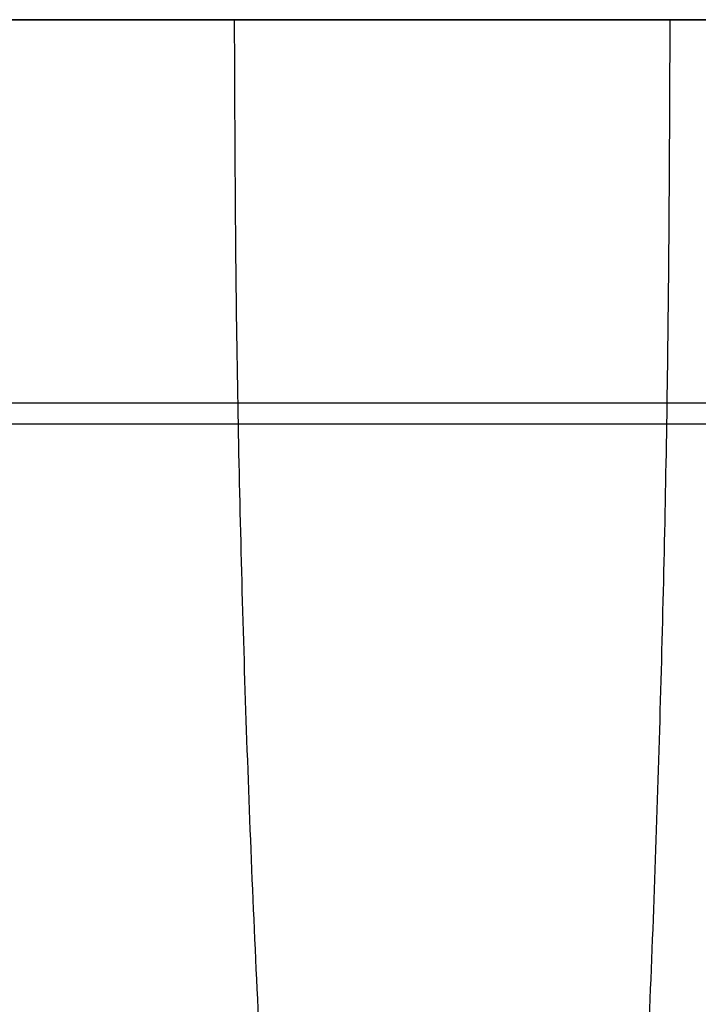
# Model space of a CAD drawing. Header units: millimetres. Extents: x -3796 to -2903, y 325 to 354.
# Tile 603 of 656: x -2972.879 to -2972.6, y 339.329 to 339.733. Entities that reach past the tile are written whole.
import ezdxf

# ---------------------------------------------------------------- set-up
doc = ezdxf.new("R2010")
doc.units = ezdxf.units.MM
doc.layers.add('CABLE', color=7, linetype='Continuous')
doc.layers.add('METAL NEGRO', color=7, linetype='Continuous')

msp = doc.modelspace()

# ---------------------------------------------------------------- linework, layer by layer
at = {"layer": 'CABLE'}
for points, knots in [([(-2943.79888206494, 339.732915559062, 2947.25792450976), (-2943.88355925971, 339.732915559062, 2939.36963142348), (-2943.97187105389, 339.732915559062, 2931.48147927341), (-2944.06357292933, 339.732915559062, 2923.59330831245), (-2944.15853763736, 339.732915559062, 2915.42446935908), (-2944.25713796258, 339.732915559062, 2907.25561023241), (-2944.35913187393, 339.732915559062, 2899.08675629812), (-2944.46201939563, 339.732915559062, 2890.84633169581), (-2944.56836022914, 339.732915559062, 2882.60591237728), (-2944.67792559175, 339.732915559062, 2874.36599132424), (-2944.78831982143, 339.732915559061, 2866.06373488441), (-2944.90198755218, 339.732915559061, 2857.7619842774), (-2945.01874410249, 339.732915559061, 2849.4594722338), (-2945.13624746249, 339.732915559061, 2841.10385484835), (-2945.25687928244, 339.732915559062, 2832.74746625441), (-2945.38043000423, 339.732915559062, 2824.39195815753), (-2945.50462945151, 339.732915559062, 2815.99257794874), (-2945.63177853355, 339.732915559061, 2807.59408750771), (-2945.7617268, 339.732915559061, 2799.1951465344), (-2945.8922109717, 339.732915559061, 2790.76156841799), (-2946.02551746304, 339.732915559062, 2782.32753604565), (-2946.16147976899, 339.732915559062, 2773.89375179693), (-2946.29785162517, 339.732915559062, 2765.43456301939), (-2946.43689531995, 339.732915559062, 2756.97562386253), (-2946.57847224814, 339.732915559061, 2748.51665246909), (-2946.72031981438, 339.732915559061, 2740.04151092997), (-2946.86471030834, 339.732915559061, 2731.56633703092), (-2947.01150581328, 339.732915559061, 2723.09150451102), (-2947.15842145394, 339.732915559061, 2714.60973628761), (-2947.30774604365, 339.732915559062, 2706.12831000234), (-2947.45938179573, 339.732915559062, 2697.64598485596), (-2947.6109764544, 339.732915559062, 2689.16595842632), (-2947.76488102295, 339.732915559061, 2680.68503362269), (-2947.92094890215, 339.732915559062, 2672.20520048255), (-2948.07680450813, 339.732915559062, 2663.7369010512), (-2948.23481754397, 339.732915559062, 2655.26969031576), (-2948.39490468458, 339.732915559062, 2646.80252972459), (-2948.55459920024, 339.732915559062, 2638.35613543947), (-2948.71635765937, 339.732915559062, 2629.90979105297), (-2948.88010532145, 339.732915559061, 2621.46258925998), (-2949.04327136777, 339.732915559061, 2613.04539110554), (-2949.20841251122, 339.732915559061, 2604.62734162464), (-2949.37540911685, 339.732915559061, 2596.21019451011), (-2949.5416272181, 339.732915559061, 2587.83228643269), (-2949.70968352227, 339.732915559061, 2579.45527232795), (-2949.87952170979, 339.732915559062, 2571.07795985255), (-2950.21606277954, 339.732915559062, 2554.47798464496), (-2950.55960041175, 339.732915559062, 2537.87683788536), (-2950.9095413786, 339.732915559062, 2521.27638488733), (-2951.25383752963, 339.732915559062, 2504.94370991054), (-2951.60433210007, 339.732915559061, 2488.61170649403), (-2951.96056791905, 339.732915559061, 2472.27975890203), (-2952.30935154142, 339.732915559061, 2456.28946388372), (-2952.66363871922, 339.732915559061, 2440.29922237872), (-2953.02302623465, 339.732915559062, 2424.30896610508), (-2953.71212217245, 339.732915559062, 2393.64896772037), (-2954.419969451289, 339.732915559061, 2362.98891503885), (-2955.14390503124, 339.732915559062, 2332.32991062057), (-2955.486793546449, 339.732915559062, 2317.80842446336), (-2955.83329130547, 339.732915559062, 2303.28717347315), (-2956.183124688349, 339.732915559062, 2288.76575811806), (-2956.517607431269, 339.732915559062, 2274.8815404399), (-2956.85513948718, 339.732915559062, 2260.997172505), (-2957.19543627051, 339.732915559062, 2247.11300687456), (-2957.51830446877, 339.732915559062, 2233.93993042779), (-2957.84366145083, 339.732915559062, 2220.76703609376), (-2958.171221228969, 339.732915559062, 2207.59436573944), (-2958.32779622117, 339.7329155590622, 2201.29777227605), (-2958.48487452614, 339.732915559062, 2195.00122998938), (-2958.642418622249, 339.732915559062, 2188.70466046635), (-2958.79482158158, 339.732915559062, 2182.6135669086), (-2958.94766042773, 339.732915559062, 2176.52244786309), (-2959.10089595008, 339.732915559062, 2170.4312424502), (-2959.248729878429, 339.732915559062, 2164.5547536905), (-2959.396933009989, 339.732915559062, 2158.67818454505), (-2959.54545730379, 339.732915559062, 2152.80173267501), (-2959.68832132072, 339.732915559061, 2147.14923302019), (-2959.83148248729, 339.732915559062, 2141.49684187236), (-2959.974899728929, 339.732915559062, 2135.84399166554), (-2960.11384000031, 339.732915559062, 2130.3676031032), (-2960.253020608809, 339.732915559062, 2124.89078369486), (-2960.392369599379, 339.732915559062, 2119.41510830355), (-2960.528315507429, 339.732915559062, 2114.0731559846), (-2960.66442167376, 339.732915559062, 2108.73229248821), (-2960.800778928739, 339.732915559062, 2103.39038312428), (-2960.93083061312, 339.732915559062, 2098.29549975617), (-2961.061110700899, 339.732915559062, 2093.19966501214), (-2961.19161142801, 339.732915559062, 2088.10425869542), (-2961.31593656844, 339.732915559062, 2083.24997841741), (-2961.44046196, 339.732915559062, 2078.39608697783), (-2961.565228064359, 339.732915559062, 2073.54224950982), (-2961.6839489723, 339.732915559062, 2068.92359130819), (-2961.802887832, 339.732915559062, 2064.30498197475), (-2961.92208890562, 339.732915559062, 2059.68599698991), (-2962.03537324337, 339.732915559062, 2055.29628270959), (-2962.148894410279, 339.7329155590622, 2050.90622914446), (-2962.262668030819, 339.7329155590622, 2046.516605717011), (-2962.37065293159, 339.7329155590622, 2042.350323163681), (-2962.47886525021, 339.732915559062, 2038.18442809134), (-2962.587359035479, 339.732915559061, 2034.01829318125), (-2962.690191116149, 339.732915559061, 2030.06956634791), (-2962.79327605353, 339.732915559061, 2026.12062405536), (-2962.89664630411, 339.732915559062, 2022.17176914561), (-2962.99448032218, 339.732915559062, 2018.43440428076), (-2963.09256991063, 339.732915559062, 2014.69711768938), (-2963.190958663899, 339.732915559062, 2010.95988546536), (-2963.28393577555, 339.732915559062, 2007.42821089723), (-2963.37718004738, 339.732915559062, 2003.89658488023), (-2963.47074067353, 339.732915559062, 2000.36488581), (-2963.559012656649, 339.732915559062, 1997.03282088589), (-2963.647566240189, 339.732915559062, 1993.700690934), (-2963.73645061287, 339.732915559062, 1990.36849843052), (-2963.82016770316, 339.732915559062, 1987.23002254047), (-2963.904178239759, 339.732915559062, 1984.09149116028), (-2963.988531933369, 339.732915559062, 1980.95301738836), (-2964.06783830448, 339.732915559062, 1978.00233491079), (-2964.14744799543, 339.732915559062, 1975.05170335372), (-2964.22742188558, 339.732915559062, 1972.10096479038), (-2964.30246656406, 339.732915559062, 1969.33209577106), (-2964.37783193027, 339.732915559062, 1966.56313252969), (-2964.45358001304, 339.732915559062, 1963.79403819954), (-2964.52451478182, 339.732915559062, 1961.20090238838), (-2964.59578517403, 339.732915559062, 1958.60765161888), (-2964.66744464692, 339.732915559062, 1956.01472380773), (-2964.734405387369, 339.732915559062, 1953.5918150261), (-2964.801705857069, 339.732915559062, 1951.16918823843), (-2964.869421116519, 339.732915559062, 1948.74668070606), (-2964.932550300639, 339.732915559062, 1946.48823962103), (-2964.99603999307, 339.732915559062, 1944.22990218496), (-2965.05997358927, 339.732915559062, 1941.97141885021), (-2965.11943038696, 339.732915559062, 1939.87108045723), (-2965.17927109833, 339.732915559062, 1937.77061588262), (-2965.23959440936, 339.732915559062, 1935.6694970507), (-2965.295545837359, 339.732915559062, 1933.72065510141), (-2965.351912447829, 339.732915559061, 1931.77125029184), (-2965.40873676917, 339.732915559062, 1929.82291150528), (-2965.461293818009, 339.732915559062, 1928.02088493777), (-2965.51424241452, 339.732915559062, 1926.21977029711), (-2965.567720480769, 339.732915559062, 1924.41818584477), (-2965.617032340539, 339.732915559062, 1922.75695375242), (-2965.66679438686, 339.732915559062, 1921.09532219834), (-2965.717110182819, 339.732915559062, 1919.43343594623), (-2965.76335438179, 339.732915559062, 1917.90603094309), (-2965.810066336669, 339.732915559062, 1916.37841079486), (-2965.857346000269, 339.732915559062, 1914.85111583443), (-2965.900646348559, 339.732915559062, 1913.45236637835), (-2965.94442286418, 339.732915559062, 1912.05388967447), (-2965.988830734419, 339.732915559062, 1910.65485517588), (-2966.02934565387, 339.732915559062, 1909.37846498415), (-2966.07038608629, 339.732915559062, 1908.10161050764), (-2966.112047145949, 339.732915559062, 1906.82568889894), (-2966.14989859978, 339.732915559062, 1905.66644119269), (-2966.18826236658, 339.732915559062, 1904.50796354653), (-2966.22736633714, 339.732915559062, 1903.3481176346), (-2966.26273452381, 339.732915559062, 1902.29907718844), (-2966.298708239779, 339.7329155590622, 1901.248917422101), (-2966.33539253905, 339.7329155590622, 1900.199647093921), (-2966.36840936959, 339.7329155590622, 1899.255276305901), (-2966.40200180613, 339.732915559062, 1898.31162600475), (-2966.43639127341, 339.732915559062, 1897.36780759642), (-2966.467176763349, 339.732915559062, 1896.52290029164), (-2966.498600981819, 339.732915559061, 1895.67785826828), (-2966.530890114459, 339.732915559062, 1894.83240075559), (-2966.55962576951, 339.732915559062, 1894.07998737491), (-2966.5890464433, 339.732915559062, 1893.32724492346), (-2966.61938986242, 339.732915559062, 1892.57430301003), (-2966.646220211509, 339.732915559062, 1891.90853445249), (-2966.67377200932, 339.732915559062, 1891.24260994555), (-2966.70228288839, 339.732915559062, 1890.57722740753), (-2966.727314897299, 339.732915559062, 1889.99303420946), (-2966.75308621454, 339.732915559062, 1889.40925878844), (-2966.77998289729, 339.732915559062, 1888.82413302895), (-2966.80341479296, 339.732915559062, 1888.31438222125), (-2966.82770079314, 339.732915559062, 1887.80360656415), (-2966.85312774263, 339.732915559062, 1887.29323698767), (-2966.864523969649, 339.732915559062, 1887.06449198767), (-2966.87614938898, 339.732915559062, 1886.83582856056), (-2966.88805013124, 339.732915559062, 1886.60730596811), (-2966.89908545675, 339.732915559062, 1886.39540143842), (-2966.910357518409, 339.732915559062, 1886.18361800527), (-2966.92196734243, 339.732915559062, 1885.97105797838), (-2966.932707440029, 339.732915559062, 1885.77442145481), (-2966.943736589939, 339.732915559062, 1885.57712033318), (-2966.955042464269, 339.732915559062, 1885.3803631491), (-2966.96547569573, 339.732915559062, 1885.19879265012), (-2966.9761445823, 339.732915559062, 1885.01768536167), (-2966.987159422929, 339.732915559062, 1884.83613410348), (-2966.997298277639, 339.732915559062, 1884.66902121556), (-2967.00773024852, 339.732915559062, 1884.5015321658), (-2967.01850140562, 339.732915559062, 1884.33396982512), (-2967.028390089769, 339.732915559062, 1884.18013574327), (-2967.03856465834, 339.732915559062, 1884.02623988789), (-2967.049113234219, 339.732915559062, 1883.87196794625), (-2967.05877182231, 339.732915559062, 1883.73071199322), (-2967.068743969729, 339.732915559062, 1883.58914073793), (-2967.0791154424, 339.732915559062, 1883.44712912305), (-2967.088586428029, 339.732915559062, 1883.31744744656), (-2967.09839040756, 339.732915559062, 1883.18739855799), (-2967.108559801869, 339.732915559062, 1883.05755344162), (-2967.11782159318, 339.732915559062, 1882.9392968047), (-2967.12738648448, 339.732915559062, 1882.82120919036), (-2967.13737673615, 339.732915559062, 1882.70274431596), (-2967.14645198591, 339.732915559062, 1882.59512957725), (-2967.15587824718, 339.732915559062, 1882.48720351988), (-2967.1657762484, 339.732915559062, 1882.37865034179), (-2967.1747461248, 339.732915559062, 1882.28027607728), (-2967.18410341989, 339.732915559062, 1882.18138678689), (-2967.19392151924, 339.732915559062, 1882.08220500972), (-2967.20280021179, 339.732915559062, 1881.99251305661), (-2967.21205574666, 339.732915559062, 1881.90258190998), (-2967.22184894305, 339.732915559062, 1881.81183043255), (-2967.230690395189, 339.732915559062, 1881.72989856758), (-2967.239970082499, 339.732915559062, 1881.64729807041), (-2967.24978599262, 339.732915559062, 1881.56418263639), (-2967.25863904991, 339.732915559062, 1881.48922008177), (-2967.267928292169, 339.732915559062, 1881.41383865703), (-2967.27766501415, 339.732915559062, 1881.33862516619), (-2967.28644597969, 339.732915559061, 1881.27079463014), (-2967.2955908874, 339.732915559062, 1881.20310067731), (-2967.305477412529, 339.732915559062, 1881.13366260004), (-2967.31440407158, 339.732915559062, 1881.07096614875), (-2967.323935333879, 339.732915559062, 1881.00684780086), (-2967.33395275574, 339.732915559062, 1880.94281054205), (-2967.35127754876, 339.732915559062, 1880.83206026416), (-2967.370056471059, 339.732915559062, 1880.72155252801), (-2967.39121199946, 339.732915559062, 1880.60896650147), (-2967.40045285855, 339.732915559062, 1880.55978826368), (-2967.410147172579, 339.732915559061, 1880.51021348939), (-2967.420329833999, 339.732915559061, 1880.46033962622), (-2967.429762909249, 339.732915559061, 1880.41413717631), (-2967.439615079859, 339.732915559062, 1880.367678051), (-2967.44976825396, 339.732915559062, 1880.32150801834), (-2967.45930121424, 339.732915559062, 1880.27815831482), (-2967.469099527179, 339.732915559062, 1880.23506346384), (-2967.47898249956, 339.732915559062, 1880.19279601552), (-2967.48841477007, 339.732915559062, 1880.15245612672), (-2967.4979241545, 339.732915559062, 1880.11286989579), (-2967.507339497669, 339.732915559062, 1880.07435096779), (-2967.516494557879, 339.732915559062, 1880.03689687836), (-2967.52556070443, 339.732915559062, 1880.00045189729), (-2967.53475406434, 339.732915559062, 1879.96391063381), (-2967.54380578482, 339.732915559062, 1879.92793235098), (-2967.552980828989, 339.732915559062, 1879.89186072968), (-2967.56229653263, 339.732915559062, 1879.85570874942), (-2967.580527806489, 339.732915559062, 1879.78495760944), (-2967.599297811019, 339.732915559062, 1879.71389869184), (-2967.618845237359, 339.732915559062, 1879.64207830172), (-2967.63783655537, 339.732915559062, 1879.57230114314), (-2967.65756169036, 339.732915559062, 1879.50180522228), (-2967.677984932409, 339.732915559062, 1879.4311738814), (-2967.69783219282, 339.732915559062, 1879.36253450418), (-2967.71833873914, 339.732915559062, 1879.29376723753), (-2967.739738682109, 339.732915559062, 1879.22450094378), (-2967.76054354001, 339.732915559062, 1879.1571607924), (-2967.78219279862, 339.732915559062, 1879.0893489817), (-2967.804974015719, 339.732915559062, 1879.02070132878), (-2967.827134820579, 339.732915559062, 1878.95392319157), (-2967.85036676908, 339.732915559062, 1878.88635411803), (-2967.87472309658, 339.732915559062, 1878.81836027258), (-2967.898435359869, 339.732915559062, 1878.75216441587), (-2967.92321332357, 339.732915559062, 1878.68556595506), (-2967.949257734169, 339.732915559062, 1878.61853695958), (-2967.97464065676, 339.732915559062, 1878.55321039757), (-2968.00122651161, 339.732915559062, 1878.487474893), (-2968.02896102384, 339.732915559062, 1878.42183738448), (-2968.05602830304, 339.732915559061, 1878.357778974), (-2968.084189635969, 339.732915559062, 1878.29381390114), (-2968.11432414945, 339.732915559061, 1878.22853919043), (-2968.143784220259, 339.732915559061, 1878.16472539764), (-2968.17513013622, 339.732915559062, 1878.09965993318), (-2968.207723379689, 339.732915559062, 1878.03515976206), (-2968.239653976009, 339.732915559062, 1877.97197093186), (-2968.27278169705, 339.732915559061, 1877.90932464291), (-2968.30783763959, 339.732915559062, 1877.84620136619), (-2968.342266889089, 339.732915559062, 1877.78420654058), (-2968.37855603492, 339.732915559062, 1877.72175162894), (-2968.416439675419, 339.732915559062, 1877.65974374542), (-2968.453755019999, 339.732915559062, 1877.59866604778), (-2968.492617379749, 339.732915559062, 1877.53802206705), (-2968.53320163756, 339.732915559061, 1877.47776068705), (-2968.57331099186, 339.732915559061, 1877.41820446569), (-2968.61510218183, 339.732915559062, 1877.35902194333), (-2968.659285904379, 339.732915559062, 1877.29967002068), (-2968.703116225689, 339.732915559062, 1877.24079282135), (-2968.74930095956, 339.732915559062, 1877.18174892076), (-2968.79653692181, 339.732915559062, 1877.12439165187), (-2968.843586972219, 339.732915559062, 1877.06726013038), (-2968.89167999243, 339.732915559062, 1877.01180199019), (-2968.941600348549, 339.732915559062, 1876.95713967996), (-2968.99154149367, 339.732915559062, 1876.90245460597), (-2969.04331149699, 339.732915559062, 1876.84856602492), (-2969.0964991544, 339.732915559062, 1876.79603633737), (-2969.14995091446, 339.732915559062, 1876.74324581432), (-2969.20483444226, 339.732915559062, 1876.69182771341), (-2969.261124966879, 339.7329155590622, 1876.641823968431), (-2969.317955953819, 339.7329155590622, 1876.591340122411), (-2969.37622108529, 339.7329155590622, 1876.542297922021), (-2969.43502430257, 339.7329155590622, 1876.495330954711), (-2969.49466284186, 339.732915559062, 1876.44769680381), (-2969.554854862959, 339.732915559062, 1876.40219726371), (-2969.616156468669, 339.732915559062, 1876.35825593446), (-2969.678602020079, 339.732915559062, 1876.31349461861), (-2969.74219895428, 339.732915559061, 1876.27035021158), (-2969.8064172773, 339.732915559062, 1876.22908727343), (-2969.87210381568, 339.732915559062, 1876.18688094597), (-2969.938440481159, 339.732915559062, 1876.14664310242), (-2970.00474538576, 339.7329155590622, 1876.108538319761), (-2970.07282233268, 339.7329155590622, 1876.069415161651), (-2970.14086579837, 339.732915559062, 1876.03254060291), (-2970.208952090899, 339.732915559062, 1875.99757889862), (-2970.2790937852, 339.732915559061, 1875.96156176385), (-2970.34928093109, 339.732915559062, 1875.92757471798), (-2970.420054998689, 339.732915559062, 1875.89519799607), (-2970.49317983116, 339.732915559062, 1875.86174587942), (-2970.566931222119, 339.732915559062, 1875.83001283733), (-2970.63907727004, 339.732915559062, 1875.8006332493), (-2970.713805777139, 339.732915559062, 1875.77020202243), (-2970.786811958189, 339.732915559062, 1875.74229574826), (-2970.860204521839, 339.732915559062, 1875.71577223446), (-2970.936381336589, 339.732915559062, 1875.68824251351), (-2971.01297440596, 339.732915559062, 1875.6622024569), (-2971.08984386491, 339.732915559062, 1875.63760956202), (-2971.169762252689, 339.732915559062, 1875.61204122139), (-2971.24997939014, 339.732915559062, 1875.58803711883), (-2971.32815586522, 339.732915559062, 1875.56597151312), (-2971.40953844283, 339.732915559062, 1875.54300097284), (-2971.48870954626, 339.732915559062, 1875.52213118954), (-2971.568327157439, 339.732915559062, 1875.50239086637), (-2971.651290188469, 339.732915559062, 1875.48182108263), (-2971.73473803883, 339.7329155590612, 1875.462477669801), (-2971.81764589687, 339.732915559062, 1875.44446775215), (-2971.9040962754, 339.732915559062, 1875.42568829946), (-2971.98995952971, 339.732915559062, 1875.40835873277), (-2972.0749534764, 339.732915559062, 1875.39229759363), (-2972.16361764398, 339.732915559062, 1875.37554290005), (-2972.25133580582, 339.732915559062, 1875.36016854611), (-2972.338933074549, 339.732915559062, 1875.34585315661), (-2972.43033373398, 339.732915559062, 1875.33091620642), (-2972.521602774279, 339.732915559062, 1875.31713217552), (-2972.61212828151, 339.732915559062, 1875.30443309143), (-2972.70658938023, 339.732915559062, 1875.29118191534), (-2972.800240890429, 339.732915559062, 1875.27911207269), (-2972.89313498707, 339.732915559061, 1875.26803154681), (-2972.99005898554, 339.732915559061, 1875.25647032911), (-2973.08615842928, 339.732915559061, 1875.24598612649), (-2973.18220379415, 339.732915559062, 1875.23635504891), (-2973.28239515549, 339.732915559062, 1875.22630822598), (-2973.38252766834, 339.732915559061, 1875.21718977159), (-2973.48221003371, 339.732915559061, 1875.2089146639), (-2973.58616428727, 339.732915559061, 1875.20028492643), (-2973.689628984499, 339.732915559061, 1875.19257236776), (-2973.79235580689, 339.732915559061, 1875.18565330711), (-2973.89944500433, 339.732915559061, 1875.17844042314), (-2974.00573232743, 339.732915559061, 1875.17208986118), (-2974.112084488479, 339.732915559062, 1875.16643774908), (-2974.2229051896, 339.732915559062, 1875.16054815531), (-2974.333796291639, 339.732915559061, 1875.1554169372), (-2974.443949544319, 339.732915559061, 1875.15097541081), (-2974.558676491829, 339.732915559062, 1875.14634946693), (-2974.67260304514, 339.732915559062, 1875.14247167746), (-2974.786412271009, 339.732915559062, 1875.13920953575), (-2974.904886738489, 339.732915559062, 1875.13581367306), (-2975.023234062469, 339.732915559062, 1875.13308496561), (-2975.14151901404, 339.732915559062, 1875.13094108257), (-2975.26458715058, 339.732915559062, 1875.12871050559), (-2975.387587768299, 339.732915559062, 1875.12711300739), (-2975.509542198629, 339.732915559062, 1875.12606323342), (-2975.636358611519, 339.732915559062, 1875.12497160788), (-2975.762043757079, 339.732915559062, 1875.1244722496), (-2975.88939575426, 339.732915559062, 1875.12446838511)], [0, 0, 0, 0, 23.66609801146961, 23.66609801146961, 23.66609801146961, 48.17443375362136, 48.17443375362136, 48.17443375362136, 72.89725554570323, 72.89725554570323, 72.89725554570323, 97.80610760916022, 97.80610760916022, 97.80610760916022, 122.8762319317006, 122.8762319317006, 122.8762319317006, 148.0759294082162, 148.0759294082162, 148.0759294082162, 173.3804828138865, 173.3804828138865, 173.3804828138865, 198.7610086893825, 198.7610086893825, 198.7610086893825, 224.1898447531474, 224.1898447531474, 224.1898447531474, 249.6393063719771, 249.6393063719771, 249.6393063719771, 275.0842780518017, 275.0842780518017, 275.0842780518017, 300.4913704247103, 300.4913704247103, 300.4913704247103, 325.8359561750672, 325.8359561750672, 325.8359561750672, 351.0932083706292, 351.0932083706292, 351.0932083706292, 376.2304987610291, 376.2304987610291, 376.2304987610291, 426.0427269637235, 426.0427269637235, 426.0427269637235, 475.0506266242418, 475.0506266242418, 475.0506266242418, 523.0331854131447, 523.0331854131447, 523.0331854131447, 615.0366994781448, 615.0366994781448, 615.0366994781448, 658.6132463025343, 658.6132463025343, 658.6132463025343, 700.2782977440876, 700.2782977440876, 700.2782977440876, 739.8089843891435, 739.8089843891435, 739.8089843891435, 758.7045657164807, 758.7045657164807, 758.7045657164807, 776.983734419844, 776.983734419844, 776.983734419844, 794.6188485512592, 794.6188485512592, 794.6188485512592, 811.5820263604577, 811.5820263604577, 811.5820263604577, 828.0162129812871, 828.0162129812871, 828.0162129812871, 844.0461417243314, 844.0461417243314, 844.0461417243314, 859.3372617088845, 859.3372617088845, 859.3372617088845, 873.9040630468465, 873.9040630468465, 873.9040630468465, 887.764910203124, 887.764910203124, 887.764910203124, 900.9387046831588, 900.9387046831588, 900.9387046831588, 913.441234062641, 913.441234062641, 913.441234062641, 925.2917948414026, 925.2917948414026, 925.2917948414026, 936.507540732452, 936.507540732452, 936.507540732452, 947.1062338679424, 947.1062338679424, 947.1062338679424, 957.1061520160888, 957.1061520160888, 957.1061520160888, 966.5250069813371, 966.5250069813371, 966.5250069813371, 975.3802824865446, 975.3802824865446, 975.3802824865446, 983.6902871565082, 983.6902871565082, 983.6902871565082, 991.4725407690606, 991.4725407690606, 991.4725407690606, 998.743389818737, 998.743389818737, 998.743389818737, 1005.521330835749, 1005.521330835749, 1005.521330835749, 1011.825812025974, 1011.825812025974, 1011.825812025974, 1017.674843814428, 1017.674843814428, 1017.674843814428, 1023.081907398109, 1023.081907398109, 1023.081907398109, 1028.068895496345, 1028.068895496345, 1028.068895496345, 1032.653361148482, 1032.653361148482, 1032.653361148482, 1036.851681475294, 1036.851681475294, 1036.851681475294, 1040.682829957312, 1040.682829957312, 1040.682829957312, 1044.162313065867, 1044.162313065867, 1044.162313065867, 1047.312636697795, 1047.312636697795, 1047.312636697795, 1050.146277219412, 1050.146277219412, 1050.146277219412, 1052.683445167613, 1052.683445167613, 1052.683445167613, 1054.943277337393, 1054.943277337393, 1054.943277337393, 1056.942073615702, 1056.942073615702, 1056.942073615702, 1058.696890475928, 1058.696890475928, 1058.696890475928, 1060.229534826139, 1060.229534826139, 1060.229534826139, 1060.916354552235, 1060.916354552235, 1060.916354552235, 1061.553506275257, 1061.553506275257, 1061.553506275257, 1062.145126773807, 1062.145126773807, 1062.145126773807, 1062.690303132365, 1062.690303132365, 1062.690303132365, 1063.193445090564, 1063.193445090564, 1063.193445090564, 1063.656460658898, 1063.656460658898, 1063.656460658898, 1064.082358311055, 1064.082358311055, 1064.082358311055, 1064.473046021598, 1064.473046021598, 1064.473046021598, 1064.829024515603, 1064.829024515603, 1064.829024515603, 1065.154361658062, 1065.154361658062, 1065.154361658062, 1065.452141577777, 1065.452141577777, 1065.452141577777, 1065.723956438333, 1065.723956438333, 1065.723956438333, 1065.973177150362, 1065.973177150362, 1065.973177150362, 1066.200453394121, 1066.200453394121, 1066.200453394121, 1066.407297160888, 1066.407297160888, 1066.407297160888, 1066.600264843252, 1066.600264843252, 1066.600264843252, 1066.939010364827, 1066.939010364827, 1066.939010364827, 1067.090465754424, 1067.090465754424, 1067.090465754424, 1067.23238684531, 1067.23238684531, 1067.23238684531, 1067.364374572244, 1067.364374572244, 1067.364374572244, 1067.486167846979, 1067.486167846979, 1067.486167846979, 1067.599960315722, 1067.599960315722, 1067.599960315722, 1067.711612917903, 1067.711612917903, 1067.711612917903, 1067.932604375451, 1067.932604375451, 1067.932604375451, 1068.15164812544, 1068.15164812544, 1068.15164812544, 1068.367355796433, 1068.367355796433, 1068.367355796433, 1068.581349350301, 1068.581349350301, 1068.581349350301, 1068.79538458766, 1068.79538458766, 1068.79538458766, 1069.00866881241, 1069.00866881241, 1069.00866881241, 1069.220918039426, 1069.220918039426, 1069.220918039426, 1069.432244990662, 1069.432244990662, 1069.432244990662, 1069.647020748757, 1069.647020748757, 1069.647020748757, 1069.86088943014, 1069.86088943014, 1069.86088943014, 1070.076699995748, 1070.076699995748, 1070.076699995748, 1070.292955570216, 1070.292955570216, 1070.292955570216, 1070.511201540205, 1070.511201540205, 1070.511201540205, 1070.733867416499, 1070.733867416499, 1070.733867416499, 1070.955312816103, 1070.955312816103, 1070.955312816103, 1071.178852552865, 1071.178852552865, 1071.178852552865, 1071.404477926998, 1071.404477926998, 1071.404477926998, 1071.63190872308, 1071.63190872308, 1071.63190872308, 1071.85911296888, 1071.85911296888, 1071.85911296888, 1072.089126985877, 1072.089126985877, 1072.089126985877, 1072.321265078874, 1072.321265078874, 1072.321265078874, 1072.553713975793, 1072.553713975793, 1072.553713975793, 1072.788373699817, 1072.788373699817, 1072.788373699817, 1073.026974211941, 1073.026974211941, 1073.026974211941, 1073.263857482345, 1073.263857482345, 1073.263857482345, 1073.506462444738, 1073.506462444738, 1073.506462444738, 1073.755333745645, 1073.755333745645, 1073.755333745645, 1074.003799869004, 1074.003799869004, 1074.003799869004, 1074.259776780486, 1074.259776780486, 1074.259776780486, 1074.522336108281, 1074.522336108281, 1074.522336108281, 1074.790384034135, 1074.790384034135, 1074.790384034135, 1075.066713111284, 1075.066713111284, 1075.066713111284, 1075.350077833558, 1075.350077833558, 1075.350077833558, 1075.640885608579, 1075.640885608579, 1075.640885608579, 1075.942151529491, 1075.942151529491, 1075.942151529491, 1076.253174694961, 1076.253174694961, 1076.253174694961, 1076.573485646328, 1076.573485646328, 1076.573485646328, 1076.905715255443, 1076.905715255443, 1076.905715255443, 1077.248383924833, 1077.248383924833, 1077.248383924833, 1077.603590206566, 1077.603590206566, 1077.603590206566, 1077.971648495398, 1077.971648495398, 1077.971648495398, 1078.351507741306, 1078.351507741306, 1078.351507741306, 1078.351507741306]), ([(-2975.88939575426, 339.732915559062, 1877.92446838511), (-2975.76957753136, 339.732915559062, 1877.92447190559), (-2975.65181957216, 339.732915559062, 1877.92494218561), (-2975.533600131, 339.732915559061, 1877.92595987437), (-2975.41991307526, 339.732915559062, 1877.92693854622), (-2975.30579924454, 339.732915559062, 1877.9284234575), (-2975.19228233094, 339.732915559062, 1877.93048088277), (-2975.08317738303, 339.732915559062, 1877.93245834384), (-2974.97462385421, 339.732915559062, 1877.93496468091), (-2974.866663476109, 339.732915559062, 1877.93805926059), (-2974.76295431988, 339.732915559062, 1877.94103198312), (-2974.65979252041, 339.732915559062, 1877.94454753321), (-2974.55669410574, 339.732915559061, 1877.94870459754), (-2974.457705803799, 339.732915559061, 1877.9526959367), (-2974.35877593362, 339.732915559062, 1877.95727866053), (-2974.26075928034, 339.732915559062, 1877.96248780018), (-2974.166694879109, 339.732915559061, 1877.96748689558), (-2974.073471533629, 339.732915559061, 1877.97306290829), (-2973.98047138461, 339.732915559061, 1877.97932696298), (-2973.891259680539, 339.732915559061, 1877.98533584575), (-2973.80225335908, 339.732915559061, 1877.99197785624), (-2973.71384341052, 339.732915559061, 1877.99931713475), (-2973.62906657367, 339.732915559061, 1878.00635481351), (-2973.54483810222, 339.732915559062, 1878.01403363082), (-2973.46163874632, 339.732915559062, 1878.02237662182), (-2973.3818822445, 339.732915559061, 1878.03037437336), (-2973.30307144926, 339.732915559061, 1878.03898246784), (-2973.224744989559, 339.732915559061, 1878.04832556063), (-2973.14967518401, 339.732915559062, 1878.05728018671), (-2973.07505027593, 339.732915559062, 1878.06690996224), (-2973.00104633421, 339.732915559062, 1878.07729129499), (-2972.93012566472, 339.732915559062, 1878.08724010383), (-2972.85977529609, 339.732915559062, 1878.09787914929), (-2972.790644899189, 339.732915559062, 1878.10917663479), (-2972.724391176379, 339.732915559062, 1878.12000400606), (-2972.65925800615, 339.732915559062, 1878.13143615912), (-2972.59481537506, 339.732915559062, 1878.1436142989), (-2972.5330403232, 339.732915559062, 1878.15528832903), (-2972.471899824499, 339.732915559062, 1878.16764786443), (-2972.411824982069, 339.732915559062, 1878.18069701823), (-2972.35421185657, 339.7329155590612, 1878.193211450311), (-2972.297578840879, 339.732915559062, 1878.20636014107), (-2972.24270832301, 339.732915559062, 1878.21996543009), (-2972.190050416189, 339.732915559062, 1878.23302209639), (-2972.139015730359, 339.732915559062, 1878.24649927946), (-2972.08809331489, 339.732915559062, 1878.26087289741), (-2972.03917701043, 339.732915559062, 1878.27468026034), (-2971.99036430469, 339.732915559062, 1878.28931481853), (-2971.943288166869, 339.732915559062, 1878.30437410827), (-2971.898008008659, 339.732915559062, 1878.31885887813), (-2971.854334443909, 339.732915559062, 1878.33373659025), (-2971.812295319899, 339.732915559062, 1878.34893091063), (-2971.771792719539, 339.732915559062, 1878.36356988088), (-2971.732807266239, 339.732915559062, 1878.37850273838), (-2971.69432461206, 339.732915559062, 1878.39417343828), (-2971.65717183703, 339.732915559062, 1878.40930259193), (-2971.62048771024, 339.732915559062, 1878.4251194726), (-2971.585423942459, 339.732915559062, 1878.44115886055), (-2971.55148737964, 339.732915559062, 1878.45668262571), (-2971.519068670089, 339.732915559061, 1878.47241482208), (-2971.48779376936, 339.732915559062, 1878.4884750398), (-2971.457435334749, 339.732915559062, 1878.50406463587), (-2971.42815465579, 339.7329155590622, 1878.519963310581), (-2971.399836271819, 339.7329155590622, 1878.536237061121), (-2971.37225501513, 339.732915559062, 1878.55208720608), (-2971.34558660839, 339.732915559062, 1878.56829315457), (-2971.319951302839, 339.732915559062, 1878.5847643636), (-2971.29488899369, 339.732915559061, 1878.60086741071), (-2971.270814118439, 339.732915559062, 1878.61722399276), (-2971.24771086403, 339.732915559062, 1878.63378464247), (-2971.225030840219, 339.732915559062, 1878.65004191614), (-2971.203287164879, 339.732915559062, 1878.66649584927), (-2971.18207042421, 339.7329155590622, 1878.683441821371), (-2971.16115085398, 339.7329155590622, 1878.700150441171), (-2971.140743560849, 339.7329155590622, 1878.717337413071), (-2971.12095564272, 339.7329155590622, 1878.734915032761), (-2971.10135590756, 339.732915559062, 1878.75232548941), (-2971.082363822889, 339.732915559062, 1878.77011919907), (-2971.06378737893, 339.732915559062, 1878.78846623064), (-2971.045302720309, 339.732915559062, 1878.80672261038), (-2971.027229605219, 339.732915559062, 1878.82552685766), (-2971.009559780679, 339.732915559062, 1878.84487478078), (-2970.99189731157, 339.732915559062, 1878.86421464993), (-2970.97463779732, 339.732915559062, 1878.88409774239), (-2970.95736740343, 339.732915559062, 1878.90506903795), (-2970.94002876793, 339.732915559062, 1878.92612319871), (-2970.92267916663, 339.732915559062, 1878.94827417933), (-2970.905737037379, 339.732915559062, 1878.97103374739), (-2970.88865830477, 339.732915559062, 1878.99397682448), (-2970.87199364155, 339.732915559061, 1879.01753834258), (-2970.85547359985, 339.732915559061, 1879.04206668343), (-2970.83875795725, 339.732915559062, 1879.06688544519), (-2970.82219038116, 339.732915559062, 1879.09269406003), (-2970.805701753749, 339.732915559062, 1879.11968445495), (-2970.788962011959, 339.732915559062, 1879.14708590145), (-2970.77230364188, 339.732915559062, 1879.17570539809), (-2970.75592452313, 339.732915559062, 1879.20519731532), (-2970.739247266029, 339.732915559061, 1879.23522605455), (-2970.722859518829, 339.732915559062, 1879.26615926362), (-2970.706477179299, 339.732915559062, 1879.2985798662), (-2970.68975486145, 339.732915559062, 1879.33167328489), (-2970.673038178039, 339.732915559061, 1879.36631647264), (-2970.65678304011, 339.732915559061, 1879.40152758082), (-2970.64015576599, 339.732915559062, 1879.43754479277), (-2970.62401141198, 339.732915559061, 1879.47415622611), (-2970.607987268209, 339.732915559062, 1879.51207788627), (-2970.591568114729, 339.732915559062, 1879.55093434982), (-2970.57527517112, 339.732915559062, 1879.59116643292), (-2970.55923808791, 339.732915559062, 1879.63244140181), (-2970.542783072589, 339.732915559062, 1879.6747920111), (-2970.52659742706, 339.732915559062, 1879.7182405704), (-2970.510670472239, 339.732915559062, 1879.76270215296), (-2970.494310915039, 339.732915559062, 1879.8083713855), (-2970.47822429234, 339.732915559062, 1879.85510941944), (-2970.462487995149, 339.732915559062, 1879.90252859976), (-2970.446311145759, 339.732915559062, 1879.9512753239), (-2970.430504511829, 339.732915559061, 1880.00074186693), (-2970.414967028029, 339.732915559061, 1880.05103185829), (-2970.398985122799, 339.732915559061, 1880.10276030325), (-2970.38328798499, 339.732915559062, 1880.15535997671), (-2970.367775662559, 339.732915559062, 1880.20900796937), (-2970.35181316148, 339.732915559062, 1880.26421286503), (-2970.336046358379, 339.732915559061, 1880.32052780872), (-2970.32058762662, 339.732915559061, 1880.37732520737), (-2970.304676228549, 339.732915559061, 1880.4357857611), (-2970.28909120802, 339.732915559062, 1880.49475743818), (-2970.27368209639, 339.732915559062, 1880.55455440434), (-2970.265808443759, 339.732915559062, 1880.58510908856), (-2970.257980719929, 339.732915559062, 1880.61587925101), (-2970.250235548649, 339.732915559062, 1880.64666983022), (-2970.24236918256, 339.732915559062, 1880.67794221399), (-2970.23458797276, 339.732915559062, 1880.70923565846), (-2970.22719463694, 339.732915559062, 1880.73947386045), (-2970.219591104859, 339.732915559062, 1880.7705717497), (-2970.212397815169, 339.732915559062, 1880.80055354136), (-2970.205452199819, 339.732915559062, 1880.83026189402), (-2970.19817470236, 339.732915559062, 1880.86138979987), (-2970.191169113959, 339.732915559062, 1880.89221751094), (-2970.184426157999, 339.732915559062, 1880.92287836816), (-2970.17724450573, 339.732915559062, 1880.95553401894), (-2970.170360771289, 339.732915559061, 1880.98800039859), (-2970.16373107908, 339.732915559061, 1881.0204731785), (-2970.156574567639, 339.732915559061, 1881.05552636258), (-2970.1497140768, 339.732915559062, 1881.09058700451), (-2970.14306975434, 339.732915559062, 1881.12594849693), (-2970.127858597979, 339.732915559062, 1881.20690320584), (-2970.11378040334, 339.732915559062, 1881.28943470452), (-2970.100270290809, 339.732915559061, 1881.37580205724), (-2970.09245856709, 339.732915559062, 1881.42574078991), (-2970.084836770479, 339.732915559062, 1881.47696196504), (-2970.077567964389, 339.732915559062, 1881.52801413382), (-2970.069517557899, 339.732915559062, 1881.58455584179), (-2970.06190013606, 339.732915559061, 1881.64089024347), (-2970.054467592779, 339.732915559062, 1881.69830279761), (-2970.04622606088, 339.732915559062, 1881.7619643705), (-2970.03821184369, 339.732915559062, 1881.82695156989), (-2970.030469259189, 339.732915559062, 1881.89251226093), (-2970.021884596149, 339.732915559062, 1881.9652032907), (-2970.01363386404, 339.732915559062, 1882.0385993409), (-2970.00568732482, 339.732915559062, 1882.11223669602), (-2969.99688537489, 339.732915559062, 1882.19380079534), (-2969.98845663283, 339.732915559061, 1882.27566094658), (-2969.98030020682, 339.732915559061, 1882.35805615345), (-2969.97128079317, 339.732915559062, 1882.44916915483), (-2969.96259436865, 339.732915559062, 1882.5409364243), (-2969.95420985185, 339.732915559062, 1882.63289045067), (-2969.94495777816, 339.732915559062, 1882.73435908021), (-2969.93607332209, 339.732915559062, 1882.83605511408), (-2969.92747306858, 339.732915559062, 1882.93803663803), (-2969.918005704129, 339.732915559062, 1883.05030033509), (-2969.90888274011, 339.732915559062, 1883.1629099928), (-2969.90001038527, 339.732915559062, 1883.27619392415), (-2969.890268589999, 339.732915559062, 1883.40057903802), (-2969.88082892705, 339.732915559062, 1883.52577705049), (-2969.87167860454, 339.732915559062, 1883.65106779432), (-2969.86165828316, 339.732915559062, 1883.78827099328), (-2969.85198493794, 339.732915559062, 1883.92558539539), (-2969.842590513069, 339.732915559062, 1884.06297763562), (-2969.832330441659, 339.732915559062, 1884.21302984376), (-2969.822403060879, 339.732915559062, 1884.36317489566), (-2969.81273389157, 339.732915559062, 1884.51359393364), (-2969.80220183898, 339.732915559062, 1884.6774364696), (-2969.791976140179, 339.732915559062, 1884.84160407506), (-2969.782020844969, 339.732915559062, 1885.00569126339), (-2969.77120542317, 339.732915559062, 1885.18395540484), (-2969.7607091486, 339.732915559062, 1885.36212463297), (-2969.75043060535, 339.732915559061, 1885.54100295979), (-2969.739292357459, 339.732915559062, 1885.73484279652), (-2969.728409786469, 339.732915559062, 1885.92951531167), (-2969.71780081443, 339.732915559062, 1886.12375110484), (-2969.706332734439, 339.732915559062, 1886.33371599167), (-2969.6951843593, 339.732915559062, 1886.54317056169), (-2969.68426036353, 339.732915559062, 1886.75293684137), (-2969.672479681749, 339.732915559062, 1886.97915349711), (-2969.66095995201, 339.732915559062, 1887.2057326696), (-2969.64965942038, 339.732915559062, 1887.43255726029), (-2969.624445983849, 339.732915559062, 1887.93864207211), (-2969.60032374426, 339.732915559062, 1888.44594860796), (-2969.577029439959, 339.732915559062, 1888.95270470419), (-2969.550290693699, 339.732915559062, 1889.53439293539), (-2969.524642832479, 339.732915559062, 1890.11535590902), (-2969.49971568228, 339.732915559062, 1890.69710141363), (-2969.471324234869, 339.732915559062, 1891.35969608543), (-2969.443867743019, 339.732915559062, 1892.02330590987), (-2969.417118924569, 339.732915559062, 1892.68705096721), (-2969.38686771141, 339.732915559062, 1893.43770443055), (-2969.3575216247, 339.732915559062, 1894.18853085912), (-2969.328850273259, 339.732915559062, 1894.93926026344), (-2969.296633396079, 339.732915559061, 1895.78282555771), (-2969.265268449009, 339.732915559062, 1896.62626834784), (-2969.234534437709, 339.732915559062, 1897.46976265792), (-2969.20020247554, 339.732915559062, 1898.41200265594), (-2969.16665781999, 339.7329155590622, 1899.354306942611), (-2969.133682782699, 339.7329155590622, 1900.297482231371), (-2969.097044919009, 339.7329155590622, 1901.345424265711), (-2969.06111024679, 339.732915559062, 1902.39444154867), (-2969.025776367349, 339.732915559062, 1903.44246435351), (-2968.98671032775, 339.732915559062, 1904.60118513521), (-2968.948378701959, 339.732915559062, 1905.75869025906), (-2968.91055569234, 339.732915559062, 1906.91706677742), (-2968.86892593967, 339.732915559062, 1908.19202951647), (-2968.82791233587, 339.732915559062, 1909.4680478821), (-2968.78742125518, 339.732915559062, 1910.74368702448), (-2968.74303951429, 339.732915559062, 1912.14189830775), (-2968.699285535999, 339.732915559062, 1913.5396539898), (-2968.65600532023, 339.732915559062, 1914.93775307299), (-2968.60874763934, 339.732915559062, 1916.46433789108), (-2968.56205480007, 339.732915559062, 1917.99133212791), (-2968.515827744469, 339.732915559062, 1919.51817088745), (-2968.46553060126, 339.732915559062, 1921.1794410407), (-2968.41578487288, 339.732915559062, 1922.84052713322), (-2968.36648770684, 339.732915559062, 1924.50126420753), (-2968.31302557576, 339.732915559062, 1926.30231181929), (-2968.26009100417, 339.732915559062, 1928.10294894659), (-2968.207546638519, 339.732915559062, 1929.90454063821), (-2968.150736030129, 339.732915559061, 1931.85240923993), (-2968.094381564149, 339.732915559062, 1933.80139370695), (-2968.03844114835, 339.732915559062, 1935.74985208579), (-2967.978129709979, 339.732915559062, 1937.85055737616), (-2967.91829955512, 339.732915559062, 1939.95065115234), (-2967.85885236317, 339.732915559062, 1942.05065021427), (-2967.79492909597, 339.732915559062, 1944.30876866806), (-2967.7314486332, 339.732915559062, 1946.56677760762), (-2967.66832787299, 339.732915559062, 1948.82491732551), (-2967.6006216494, 339.732915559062, 1951.24710159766), (-2967.53332928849, 339.732915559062, 1953.66943633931), (-2967.46637596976, 339.732915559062, 1956.09207657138), (-2967.394724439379, 339.732915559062, 1958.68471698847), (-2967.32346120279, 339.732915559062, 1961.27770727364), (-2967.25253299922, 339.732915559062, 1963.87060308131), (-2967.17679192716, 339.732915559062, 1966.6394411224), (-2967.10143289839, 339.732915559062, 1969.40817142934), (-2967.02639404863, 339.732915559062, 1972.17682538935), (-2966.94642637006, 339.732915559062, 1975.1273347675), (-2966.866822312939, 339.732915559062, 1978.07775743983), (-2966.787521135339, 339.732915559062, 1981.02824668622), (-2966.70317296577, 339.732915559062, 1984.16651492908), (-2966.61916745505, 339.732915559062, 1987.30485848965), (-2966.535455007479, 339.732915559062, 1990.44316032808), (-2966.446575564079, 339.732915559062, 1993.77516803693), (-2966.358026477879, 339.732915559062, 1997.10712871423), (-2966.26975865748, 339.732915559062, 2000.43903650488), (-2966.17620244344, 339.732915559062, 2003.9705690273), (-2966.082962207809, 339.732915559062, 2007.50204213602), (-2965.98998883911, 339.732915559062, 2011.03357453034), (-2965.89160404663, 339.732915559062, 2014.77065630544), (-2965.79351809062, 339.732915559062, 2018.50780446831), (-2965.69568744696, 339.732915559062, 2022.24504042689), (-2965.59232076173, 339.732915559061, 2026.19375913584), (-2965.48923910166, 339.732915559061, 2030.14257585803), (-2965.386410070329, 339.732915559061, 2034.09118559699), (-2965.277919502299, 339.732915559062, 2038.25719696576), (-2965.16971014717, 339.7329155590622, 2042.422977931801), (-2965.06172800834, 339.7329155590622, 2046.589153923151), (-2964.947957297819, 339.7329155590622, 2050.97866507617), (-2964.834438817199, 339.732915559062, 2055.36861474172), (-2964.721156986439, 339.732915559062, 2059.75823187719), (-2964.60195855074, 339.732915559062, 2064.3771146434), (-2964.48302213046, 339.732915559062, 2068.99562923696), (-2964.36430350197, 339.732915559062, 2073.61419875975), (-2964.23953979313, 339.732915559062, 2078.46794303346), (-2964.11501662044, 339.732915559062, 2083.32174797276), (-2963.990693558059, 339.732915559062, 2088.17594711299), (-2963.86019501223, 339.732915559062, 2093.27126826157), (-2963.72991695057, 339.732915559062, 2098.36702374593), (-2963.59986715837, 339.732915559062, 2103.46183298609), (-2963.463511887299, 339.732915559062, 2108.80366462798), (-2963.32740755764, 339.732915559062, 2114.14445604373), (-2963.191463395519, 339.732915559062, 2119.48633975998), (-2963.052116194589, 339.732915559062, 2124.96194483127), (-2962.91293728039, 339.732915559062, 2130.43869757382), (-2962.773998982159, 339.732915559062, 2135.91500835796), (-2962.63058377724, 339.732915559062, 2141.56777828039), (-2962.4874249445, 339.732915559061, 2147.22007730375), (-2962.344563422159, 339.732915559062, 2152.87247826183), (-2962.19604172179, 339.732915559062, 2158.74882752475), (-2962.0478413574, 339.732915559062, 2164.62528695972), (-2961.9000103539, 339.732915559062, 2170.50165945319), (-2961.746777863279, 339.732915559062, 2176.5927443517), (-2961.59394221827, 339.732915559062, 2182.68373583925), (-2961.4415425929, 339.732915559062, 2188.77469614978), (-2961.28400194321, 339.732915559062, 2195.07112793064), (-2961.126927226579, 339.7329155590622, 2201.36752639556), (-2960.970355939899, 339.732915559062, 2207.66397084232), (-2960.64280391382, 339.732915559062, 2220.83632944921), (-2960.317455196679, 339.732915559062, 2234.00888929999), (-2959.994595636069, 339.732915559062, 2247.18161333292), (-2959.65430795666, 339.732915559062, 2261.06540752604), (-2959.31678541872, 339.732915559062, 2274.949384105), (-2958.98231252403, 339.732915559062, 2288.83319298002), (-2958.63248944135, 339.732915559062, 2303.3541807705), (-2958.28600234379, 339.732915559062, 2317.87498511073), (-2957.94312479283, 339.732915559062, 2332.39600693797), (-2957.21921236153, 339.732915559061, 2363.05403102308), (-2956.51138958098, 339.732915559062, 2393.71302456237), (-2955.82231930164, 339.732915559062, 2424.37188130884), (-2955.46294516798, 339.732915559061, 2440.36154217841), (-2955.10867168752, 339.732915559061, 2456.35116584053), (-2954.75990207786, 339.732915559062, 2472.34081844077), (-2954.403680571, 339.732915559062, 2488.67210988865), (-2954.05320064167, 339.732915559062, 2505.00343152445), (-2953.70891946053, 339.732915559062, 2521.33539636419), (-2953.35899370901, 339.732915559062, 2537.93512758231), (-2953.01547163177, 339.732915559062, 2554.53552326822), (-2952.67894646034, 339.732915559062, 2571.13471428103), (-2952.50911629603, 339.732915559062, 2579.51163100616), (-2952.34106810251, 339.732915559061, 2587.88824092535), (-2952.17485820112, 339.732915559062, 2596.26573570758), (-2952.00786983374, 339.732915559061, 2604.68246759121), (-2951.84273701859, 339.732915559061, 2613.10009264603), (-2951.67957938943, 339.732915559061, 2621.51685658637), (-2951.51584017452, 339.732915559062, 2629.96362261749), (-2951.35409025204, 339.732915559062, 2638.40952138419), (-2951.19440436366, 339.732915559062, 2646.85545936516), (-2951.03432587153, 339.732915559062, 2655.3221625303), (-2950.87632157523, 339.732915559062, 2663.78890510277), (-2950.72047480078, 339.732915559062, 2672.25672467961), (-2950.56441576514, 339.732915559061, 2680.7360773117), (-2950.41052013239, 339.732915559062, 2689.21650988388), (-2950.25893449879, 339.732915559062, 2697.69603146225), (-2950.10730777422, 339.732915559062, 2706.17785162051), (-2949.95799230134, 339.732915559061, 2714.658760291), (-2949.81108586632, 339.732915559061, 2723.13999705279), (-2949.66429955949, 339.732915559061, 2731.61429854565), (-2949.51991835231, 339.732915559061, 2740.08892759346), (-2949.37808015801, 339.732915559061, 2748.56350917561), (-2949.23651258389, 339.732915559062, 2757.02192168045), (-2949.09747832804, 339.732915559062, 2765.48028690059), (-2948.96111599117, 339.732915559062, 2773.93888519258), (-2948.82516317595, 339.732915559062, 2782.37208072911), (-2948.69186625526, 339.732915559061, 2790.80550793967), (-2948.56139172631, 339.732915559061, 2799.23846281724), (-2948.43145306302, 339.732915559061, 2807.63678311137), (-2948.30431365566, 339.732915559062, 2816.03463494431), (-2948.18012394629, 339.732915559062, 2824.43335659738), (-2948.05658291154, 339.732915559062, 2832.78820957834), (-2947.93596084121, 339.732915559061, 2841.14392331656), (-2947.81846727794, 339.732915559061, 2849.49884406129), (-2947.70172046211, 339.732915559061, 2857.80066389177), (-2947.58806251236, 339.732915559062, 2866.1017007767), (-2947.47767809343, 339.732915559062, 2874.40321939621), (-2947.3681224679, 339.732915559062, 2882.64240816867), (-2947.26179140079, 339.732915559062, 2890.88207146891), (-2947.15891364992, 339.732915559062, 2899.12171351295), (-2947.05692942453, 339.732915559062, 2907.28979168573), (-2946.95833878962, 339.732915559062, 2915.45784896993), (-2946.8633837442, 339.732915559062, 2923.6258567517), (-2946.77180766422, 339.732915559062, 2931.50320682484), (-2946.68361303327, 339.732915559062, 2939.38051085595), (-2946.59904340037, 339.732915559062, 2947.25792450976)], [0, 0, 0, 0, 0.3558009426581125, 0.3558009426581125, 0.3558009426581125, 0.6971512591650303, 0.6971512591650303, 0.6971512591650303, 1.022861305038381, 1.022861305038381, 1.022861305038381, 1.333016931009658, 1.333016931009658, 1.333016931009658, 1.629276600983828, 1.629276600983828, 1.629276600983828, 1.910074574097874, 1.910074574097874, 1.910074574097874, 2.177456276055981, 2.177456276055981, 2.177456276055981, 2.430719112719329, 2.430719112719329, 2.430719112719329, 2.669036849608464, 2.669036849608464, 2.669036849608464, 2.894611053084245, 2.894611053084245, 2.894611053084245, 3.107423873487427, 3.107423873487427, 3.107423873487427, 3.306268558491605, 3.306268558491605, 3.306268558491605, 3.49298996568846, 3.49298996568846, 3.49298996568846, 3.666618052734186, 3.666618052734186, 3.666618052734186, 3.826566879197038, 3.826566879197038, 3.826566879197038, 3.977779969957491, 3.977779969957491, 3.977779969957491, 4.116159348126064, 4.116159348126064, 4.116159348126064, 4.242524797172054, 4.242524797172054, 4.242524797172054, 4.361146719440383, 4.361146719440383, 4.361146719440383, 4.469657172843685, 4.469657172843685, 4.469657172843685, 4.569764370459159, 4.569764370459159, 4.569764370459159, 4.663252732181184, 4.663252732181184, 4.663252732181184, 4.750573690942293, 4.750573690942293, 4.750573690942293, 4.832899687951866, 4.832899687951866, 4.832899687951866, 4.91282104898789, 4.91282104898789, 4.91282104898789, 4.991171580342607, 4.991171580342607, 4.991171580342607, 5.06943565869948, 5.06943565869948, 5.06943565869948, 5.149123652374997, 5.149123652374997, 5.149123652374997, 5.232908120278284, 5.232908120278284, 5.232908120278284, 5.319942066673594, 5.319942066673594, 5.319942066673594, 5.412162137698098, 5.412162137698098, 5.412162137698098, 5.511121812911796, 5.511121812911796, 5.511121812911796, 5.616801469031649, 5.616801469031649, 5.616801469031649, 5.731127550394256, 5.731127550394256, 5.731127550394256, 5.851978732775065, 5.851978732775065, 5.851978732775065, 5.981848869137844, 5.981848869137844, 5.981848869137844, 6.120877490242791, 6.120877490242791, 6.120877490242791, 6.268779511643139, 6.268779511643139, 6.268779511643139, 6.424706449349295, 6.424706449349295, 6.424706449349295, 6.589585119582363, 6.589585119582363, 6.589585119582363, 6.764395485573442, 6.764395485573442, 6.764395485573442, 6.947729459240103, 6.947729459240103, 6.947729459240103, 7.042782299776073, 7.042782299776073, 7.042782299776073, 7.138404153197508, 7.138404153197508, 7.138404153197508, 7.231760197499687, 7.231760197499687, 7.231760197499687, 7.326734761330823, 7.326734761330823, 7.326734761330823, 7.426501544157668, 7.426501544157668, 7.426501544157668, 7.53398366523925, 7.53398366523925, 7.53398366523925, 7.787496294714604, 7.787496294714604, 7.787496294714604, 7.941394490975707, 7.941394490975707, 7.941394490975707, 8.113245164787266, 8.113245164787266, 8.113245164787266, 8.308933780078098, 8.308933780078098, 8.308933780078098, 8.53005320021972, 8.53005320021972, 8.53005320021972, 8.777181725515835, 8.777181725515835, 8.777181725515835, 9.05325302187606, 9.05325302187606, 9.05325302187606, 9.35956948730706, 9.35956948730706, 9.35956948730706, 9.698841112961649, 9.698841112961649, 9.698841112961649, 10.07478493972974, 10.07478493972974, 10.07478493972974, 10.48772131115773, 10.48772131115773, 10.48772131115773, 10.93932626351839, 10.93932626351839, 10.93932626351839, 11.43238163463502, 11.43238163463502, 11.43238163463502, 11.96862509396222, 11.96862509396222, 11.96862509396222, 12.55228643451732, 12.55228643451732, 12.55228643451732, 13.18236585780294, 13.18236585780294, 13.18236585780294, 13.86286679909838, 13.86286679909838, 13.86286679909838, 15.38475021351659, 15.38475021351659, 15.38475021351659, 17.13086082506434, 17.13086082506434, 17.13086082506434, 19.12252489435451, 19.12252489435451, 19.12252489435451, 21.37646407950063, 21.37646407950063, 21.37646407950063, 23.90872416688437, 23.90872416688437, 23.90872416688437, 26.73824213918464, 26.73824213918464, 26.73824213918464, 29.88507529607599, 29.88507529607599, 29.88507529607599, 33.36158792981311, 33.36158792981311, 33.36158792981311, 37.19018906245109, 37.19018906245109, 37.19018906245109, 41.38631370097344, 41.38631370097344, 41.38631370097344, 45.96887616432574, 45.96887616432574, 45.96887616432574, 50.95420693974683, 50.95420693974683, 50.95420693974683, 56.35982066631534, 56.35982066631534, 56.35982066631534, 62.20757782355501, 62.20757782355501, 62.20757782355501, 68.51093488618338, 68.51093488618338, 68.51093488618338, 75.28788076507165, 75.28788076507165, 75.28788076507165, 82.5578456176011, 82.5578456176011, 82.5578456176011, 90.33931105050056, 90.33931105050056, 90.33931105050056, 98.64861117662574, 98.64861117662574, 98.64861117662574, 107.5032551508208, 107.5032551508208, 107.5032551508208, 116.9215425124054, 116.9215425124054, 116.9215425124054, 126.9209492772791, 126.9209492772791, 126.9209492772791, 137.519180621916, 137.519180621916, 137.519180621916, 148.7345085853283, 148.7345085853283, 148.7345085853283, 160.5846903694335, 160.5846903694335, 160.5846903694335, 173.0868754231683, 173.0868754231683, 173.0868754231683, 186.2603564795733, 186.2603564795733, 186.2603564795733, 200.1209179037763, 200.1209179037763, 200.1209179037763, 214.6874583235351, 214.6874583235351, 214.6874583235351, 229.9783396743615, 229.9783396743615, 229.9783396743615, 246.0080499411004, 246.0080499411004, 246.0080499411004, 262.4420217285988, 262.4420217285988, 262.4420217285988, 279.4049283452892, 279.4049283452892, 279.4049283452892, 297.039713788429, 297.039713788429, 297.039713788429, 315.3185010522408, 315.3185010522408, 315.3185010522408, 334.2136516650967, 334.2136516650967, 334.2136516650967, 373.7433393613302, 373.7433393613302, 373.7433393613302, 415.4072188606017, 415.4072188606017, 415.4072188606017, 458.9824267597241, 458.9824267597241, 458.9824267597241, 550.9827588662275, 550.9827588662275, 550.9827588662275, 598.9634615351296, 598.9634615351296, 598.9634615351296, 647.9693126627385, 647.9693126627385, 647.9693126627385, 697.7792833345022, 697.7792833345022, 697.7792833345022, 722.9153602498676, 722.9153602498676, 722.9153602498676, 748.1713383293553, 748.1713383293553, 748.1713383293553, 773.5145861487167, 773.5145861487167, 773.5145861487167, 798.9202728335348, 798.9202728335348, 798.9202728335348, 824.3637666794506, 824.3637666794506, 824.3637666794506, 849.8116739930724, 849.8116739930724, 849.8116739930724, 875.2388739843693, 875.2388739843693, 875.2388739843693, 900.617676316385, 900.617676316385, 900.617676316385, 925.9204123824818, 925.9204123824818, 925.9204123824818, 951.1181917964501, 951.1181917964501, 951.1181917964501, 976.1862892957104, 976.1862892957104, 976.1862892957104, 1001.092997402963, 1001.092997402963, 1001.092997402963, 1025.813548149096, 1025.813548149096, 1025.813548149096, 1050.319474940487, 1050.319474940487, 1050.319474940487, 1073.953022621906, 1073.953022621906, 1073.953022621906, 1073.953022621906])]:
    msp.add_open_spline(points, degree=3, knots=knots, dxfattribs=at)
for points, weights, knots in [([(-2972.612128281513, 339.7329155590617, 1875.304433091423), (-2972.612128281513, 338.3329155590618, 1875.304433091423), (-2972.806587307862, 338.332915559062, 1876.69086219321), (-2973.001046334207, 338.3329155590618, 1878.077291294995), (-2973.001046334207, 339.7329155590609, 1878.077291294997)], [0.9999999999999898, 0.7071067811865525, 1, 0.707106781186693, 0.9999999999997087], [3.890083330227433e-14, 3.890083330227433e-14, 3.890083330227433e-14, 2.19911485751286, 2.19911485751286, 4.398229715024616, 4.398229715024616, 4.398229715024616]), ([(-2972.338933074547, 339.7329155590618, 1875.34585315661), (-2972.338933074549, 338.332915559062, 1875.34585315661), (-2972.56478898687, 338.332915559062, 1876.727514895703), (-2972.790644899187, 338.332915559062, 1878.109176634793), (-2972.790644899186, 339.7329155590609, 1878.109176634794)], [0.9999999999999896, 0.7071067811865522, 0.9999999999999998, 0.7071067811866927, 0.9999999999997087], [3.88910847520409e-14, 3.88910847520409e-14, 3.88910847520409e-14, 2.19911485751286, 2.19911485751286, 4.398229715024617, 4.398229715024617, 4.398229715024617])]:
    msp.add_rational_spline(points, weights, degree=2, knots=knots, dxfattribs=at)
at = {"layer": 'METAL NEGRO'}
for p, q in [((-2952.197355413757, 339.57570610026, 2962.257850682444), (-3112.19896274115, 339.57570610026, 2962.257850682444)), ((-2970.39896274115, 339.5670547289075, 2980.257848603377), (-2981.39896274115, 339.5670547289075, 2980.257848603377))]:
    msp.add_line(p, q, dxfattribs=at)
at = {"layer": 'METAL NEGRO', "extrusion": (0, -1, 0)}
for centre, radius, start, end in [((-2981.88939575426, 1878.587215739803, -339.7329155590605), 11.49999999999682, 34.10277917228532, 90), ((-2981.889395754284, 1878.587215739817, -339.7329155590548), 11.50000000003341, 291.6888056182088, 325.897220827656)]:
    msp.add_arc(centre, radius, start, end, dxfattribs=at)

doc.saveas('drawing.dxf')
